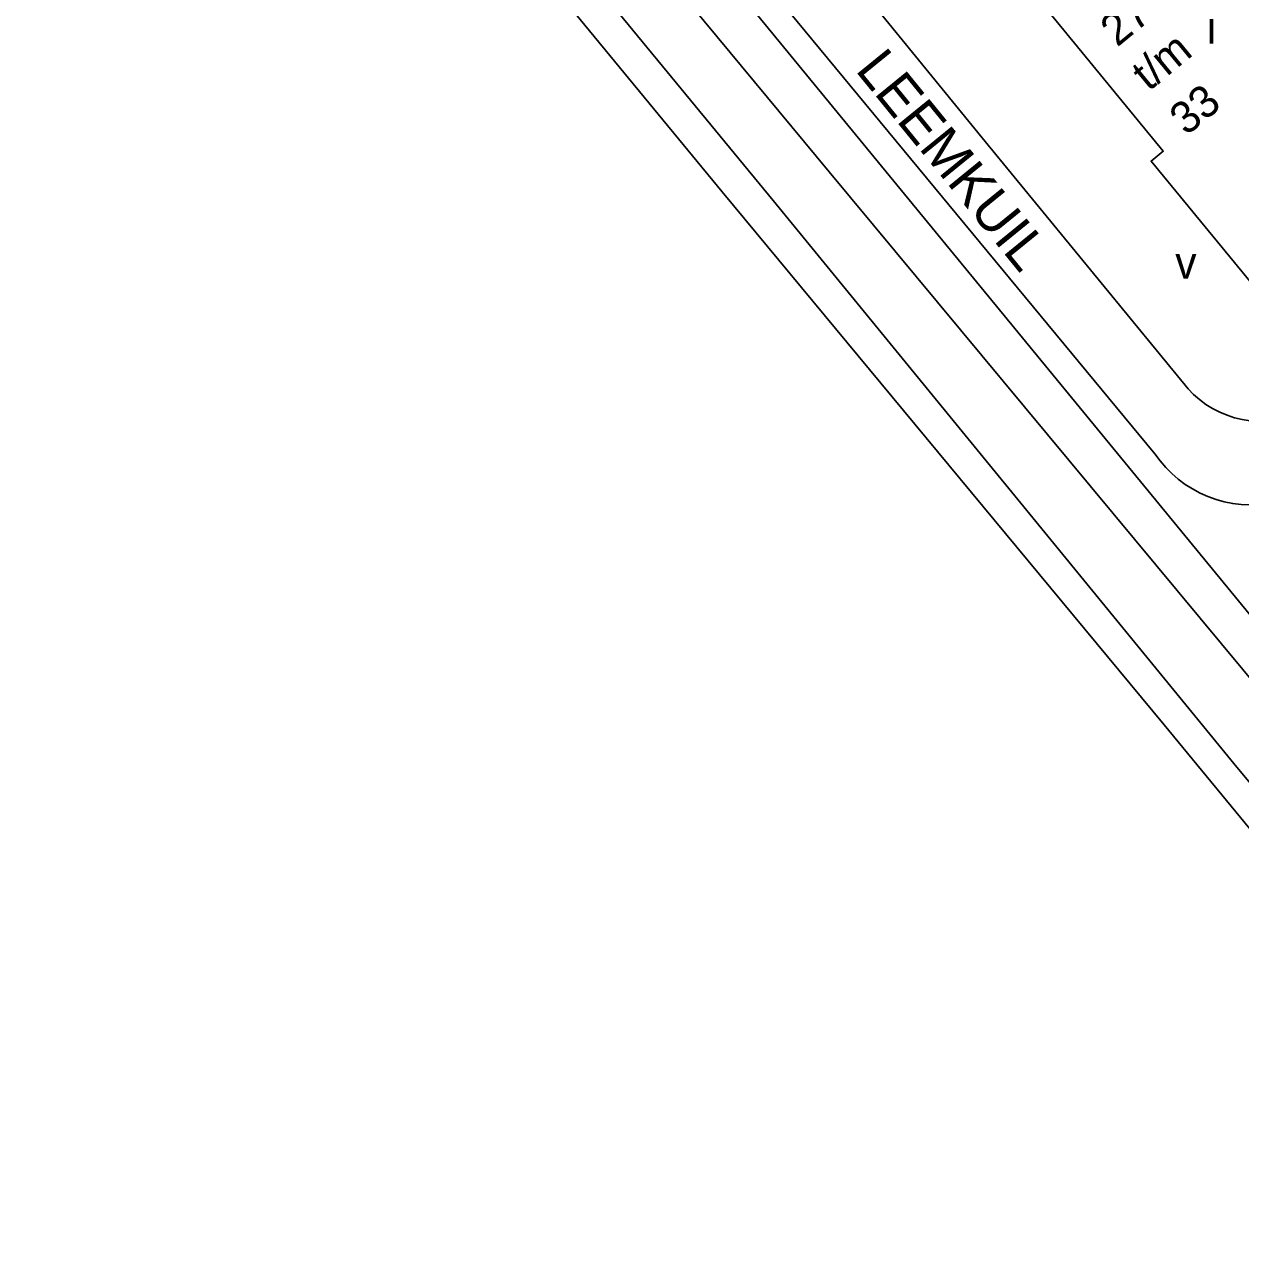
# Model space of a CAD drawing. Extents: x 156721 to 158827, y 386657 to 388950.
# Drawn here: x 157200.4 to 157353.3, y 387557.6 to 387710.2 of the extents above; entities that cross this region are included whole.
import ezdxf

# ---------------------------------------------------------------- set-up
doc = ezdxf.new("R2010")
doc.units = 0
for name, color, linetype in [('BLT_Basislijn', 7, 'Continuous'), ('BLT_Bebouwing', 7, 'Continuous'), ('BLT_Centroide', 7, 'Continuous'), ('BLT_Huisnummer_reeks', 7, 'Continuous'), ('BLT_Spoorlijn', 7, 'Continuous'), ('BLT_Straatnaam', 7, 'Continuous')]:
    doc.layers.add(name, color=color, linetype=linetype)

msp = doc.modelspace()

# ---------------------------------------------------------------- linework, layer by layer
at = {"layer": 'BLT_Basislijn'}
for p, q in [((157307.04, 387712.85), (157321.2, 387695.51)), ((157321.2, 387695.51), (157346.71, 387664.42))]:
    msp.add_line(p, q, dxfattribs=at)
for points in [[(157166.18, 387865.29), (157399.27, 387581.46), (157404.73, 387580.46)], [(157342.54, 387656.22), (157256.41, 387760.38)], [(157346.71, 387664.42), (157347.4, 387663.71), (157348.15, 387663.05), (157348.95, 387662.46), (157349.79, 387661.93), (157350.68, 387661.47), (157351.6, 387661.09), (157352.54, 387660.78), (157353.51, 387660.54), (157354.49, 387660.39), (157355.49, 387660.31), (157356.48, 387660.32), (157357.48, 387660.4), (157358.46, 387660.56), (157359.43, 387660.8), (157360.37, 387661.12), (157361.28, 387661.52), (157362.17, 387661.98), (157362.98, 387662.49)], [(157342.54, 387656.22), (157343.18, 387655.34), (157343.89, 387654.52), (157344.65, 387653.75), (157345.47, 387653.05), (157346.33, 387652.4), (157347.25, 387651.82), (157348.2, 387651.3), (157349.19, 387650.86), (157350.21, 387650.5), (157351.25, 387650.21), (157352.31, 387649.99), (157353.38, 387649.86), (157354.46, 387649.81), (157355.54, 387649.83), (157356.47, 387649.92)]]:
    msp.add_lwpolyline(points, dxfattribs=at)
at = {"layer": 'BLT_Bebouwing'}
msp.add_lwpolyline([(157340.65, 387741.36), (157378.75, 387694.96), (157361.77, 387681), (157364.02, 387678.26), (157358.15, 387673.45), (157342.05, 387693.05), (157343.57, 387694.29), (157319.35, 387723.84)], dxfattribs=at)
at = {"layer": 'BLT_Spoorlijn'}
for p, q in [((157343.68, 387622.16), (157396.85, 387557.55)), ((157352.45, 387617.3), (157400.49, 387559.44))]:
    msp.add_line(p, q, dxfattribs=at)
for points in [[(157259.34, 387742.67), (157301.57, 387691.68)], [(157252.61, 387739.06), (157294.53, 387688.08)], [(157248.7, 387737.07), (157288.11, 387689.17)], [(157301.57, 387691.68), (157361.84, 387619.18)], [(157288.11, 387689.17), (157343.68, 387622.16)], [(157294.53, 387688.08), (157352.45, 387617.3)]]:
    msp.add_lwpolyline(points, dxfattribs=at)

# ---------------------------------------------------------------- texts
at = {"layer": 'BLT_Centroide'}
for s, p in [('i', (157349.05, 387707.83)), ('v', (157345.09, 387678.28))]:
    msp.add_text(s, height=4, dxfattribs=at).set_placement(p)
at = {"layer": 'BLT_Huisnummer_reeks'}
for s, p in [('27', (157337.79, 387707.31)), ('t/m', (157341.74, 387701.73)), ('33', (157346.49, 387696.15))]:
    msp.add_text(s, height=4, rotation=39.4189, dxfattribs=at).set_placement(p)
at = {"layer": 'BLT_Straatnaam'}
msp.add_text('LEEMKUIL', height=5, rotation=309.1526, dxfattribs=at).set_placement((157304.77, 387704.47))

doc.saveas('drawing.dxf')
